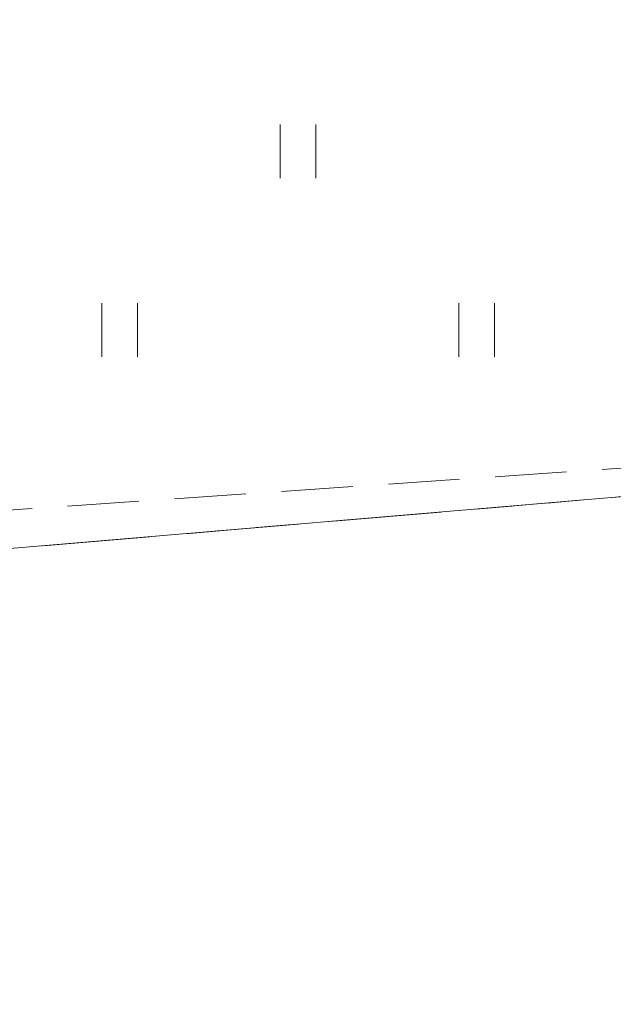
# Model space of a CAD drawing. Header units: metres. Extents: x 5504996 to 5514259, y 5943254 to 5951281.
# Tile 278 of 656: x 5509703 to 5509711, y 5947959 to 5947972. Entities that reach past the tile are written whole.
import ezdxf

# ---------------------------------------------------------------- set-up
doc = ezdxf.new("R2010")
doc.units = ezdxf.units.M
for name, pattern in [('L_0_02', [0]), ('L_0_03', [1, 0.5, -0.5]), ('L_0_04', [1.5, 1, -0.5]), ('L_0_06', [2, 1.5, -0.5])]:
    doc.linetypes.add(name, pattern=pattern)
doc.layers.get('0').update_dxf_attribs({"linetype": 'CONTINUOUS', "lineweight": 18, "true_color": 0x000000})
for name, color, linetype, lineweight, true_color in [('EGB_DzialkaEwidencyjna', 7, 'L_0_02', 18, 0x000000), ('EGB_KonturKlasyfikacyjny', 7, 'L_0_06', 18, 0x24bc24), ('EGB_KonturUzytkuGruntowego', 7, 'L_0_03', 18, 0x008000), ('KR_ObiektKarto', 7, 'CONTINUOUS', 18, 0x000000), ('OT_ZagospodarowanieTerenu', 7, 'CONTINUOUS', 18, 0x000000)]:
    doc.layers.add(name, color=color, linetype=linetype, lineweight=lineweight, true_color=true_color)

# ---------------------------------------------------------------- blocks, each defined once
blk = doc.blocks.new('OTZT_S')
at = {"color": 0, "linetype": 'Continuous', "lineweight": 18, "flags": 128}
for points in [[(-0.5, -0.75), (-0.5, 0.75)], [(0.5, 0.75), (0.5, -0.75)]]:
    blk.add_lwpolyline(points, dxfattribs=at)

msp = doc.modelspace()

# ---------------------------------------------------------------- linework, layer by layer
at = {"layer": 'EGB_DzialkaEwidencyjna', "linetype": 'CONTINUOUS', "lineweight": 18}
for p, q in [((5509728.86, 5947967.24), (5509695.09, 5947964.38)), ((5509695.09, 5947964.38), (5509728.86, 5947967.24))]:
    msp.add_line(p, q, dxfattribs=at)
at = {"layer": 'EGB_KonturKlasyfikacyjny', "color": 82, "linetype": 'L_0_06', "lineweight": 18, "true_color": 0x24bc24, "flags": 128}
for points in [[(5509730.85, 5948021.07), (5509728.86, 5947967.24), (5509695.09, 5947964.38), (5509696.68, 5948022.39)], [(5509590.97, 5947864.3), (5509692.34, 5947863.96), (5509694.7, 5947950.21), (5509695.09, 5947964.38), (5509728.86, 5947967.24), (5509748.32, 5947968.81), (5509803, 5947963.05), (5509876.77, 5947958.82), (5509896.41, 5947962.7), (5509899.83, 5947986.83), (5509896.09, 5948015.99), (5509895.53, 5948019.98), (5509903.1, 5948019.93), (5510004.09, 5948019.26), (5510009.25, 5947942.77), (5510016.76, 5947834.6), (5510017.68, 5947817.94), (5510030.52, 5947627.74), (5510051.12, 5947621.22), (5510090.81, 5947608.66), (5510100.73, 5947605.52), (5510100.62, 5947601.15), (5510104.35, 5947587.06), (5510111.32, 5947565), (5509993.77, 5947517.87), (5509946.97, 5947499.05), (5509942.28, 5947505.67), (5509897.01, 5947569.49), (5509888.55, 5947577.92), (5509875.75, 5947590.67), (5509801.61, 5947664.57), (5509740.33, 5947717.31), (5509732.68, 5947714.19), (5509689.69, 5947732.73), (5509634.83, 5947756.53), (5509606.05, 5947784.07), (5509595.51, 5947812.34), (5509585.59, 5947864.33)]]:
    msp.add_lwpolyline(points, close=True, dxfattribs=at)
at = {"layer": 'EGB_KonturUzytkuGruntowego', "color": 96, "linetype": 'L_0_03', "lineweight": 18, "true_color": 0x008000, "flags": 128}
for points in [[(5509730.85, 5948021.07), (5509728.86, 5947967.24), (5509695.09, 5947964.38), (5509696.68, 5948022.39)], [(5509590.97, 5947864.3), (5509692.34, 5947863.96), (5509694.7, 5947950.21), (5509695.09, 5947964.38), (5509728.86, 5947967.24), (5509748.32, 5947968.81), (5509803, 5947963.05), (5509876.77, 5947958.82), (5509896.41, 5947962.7), (5509899.83, 5947986.83), (5509896.09, 5948015.99), (5509895.53, 5948019.98), (5509903.1, 5948019.93), (5510004.09, 5948019.26), (5510009.25, 5947942.77), (5510016.76, 5947834.6), (5510017.68, 5947817.94), (5510030.52, 5947627.74), (5510051.12, 5947621.22), (5510090.81, 5947608.66), (5510100.73, 5947605.52), (5510100.62, 5947601.15), (5510104.35, 5947587.06), (5510111.32, 5947565), (5509993.77, 5947517.87), (5509946.97, 5947499.05), (5509942.28, 5947505.67), (5509897.01, 5947569.49), (5509888.55, 5947577.92), (5509875.75, 5947590.67), (5509801.61, 5947664.57), (5509740.33, 5947717.31), (5509732.68, 5947714.19), (5509689.69, 5947732.73), (5509634.83, 5947756.53), (5509606.05, 5947784.07), (5509595.51, 5947812.34), (5509585.59, 5947864.33)]]:
    msp.add_lwpolyline(points, close=True, dxfattribs=at)
at = {"layer": 'OT_ZagospodarowanieTerenu', "color": 18, "linetype": 'L_0_04', "lineweight": 18, "true_color": 0x000000, "flags": 128}
msp.add_lwpolyline([(5509705.44, 5948021.15), (5509710.9, 5948021.09), (5509730.85, 5948021.07), (5509729.71, 5947990.25), (5509728.86, 5947967.36), (5509702.35, 5947965.54), (5509702.46, 5947972.82), (5509696.24, 5947972.91), (5509697.04, 5948021.11)], close=True, dxfattribs=at)

# ---------------------------------------------------------------- block references
at = {"layer": 'KR_ObiektKarto', "linetype": 'Continuous', "xscale": 0.5, "yscale": 0.5, "zscale": 0.5}
for p in [(5509706.803, 5947970.588), (5509706.803, 5947970.588), (5509704.303, 5947968.088), (5509704.303, 5947968.088), (5509709.303, 5947968.088), (5509709.303, 5947968.088)]:
    msp.add_blockref('OTZT_S', p, dxfattribs=at)

doc.saveas('drawing.dxf')
